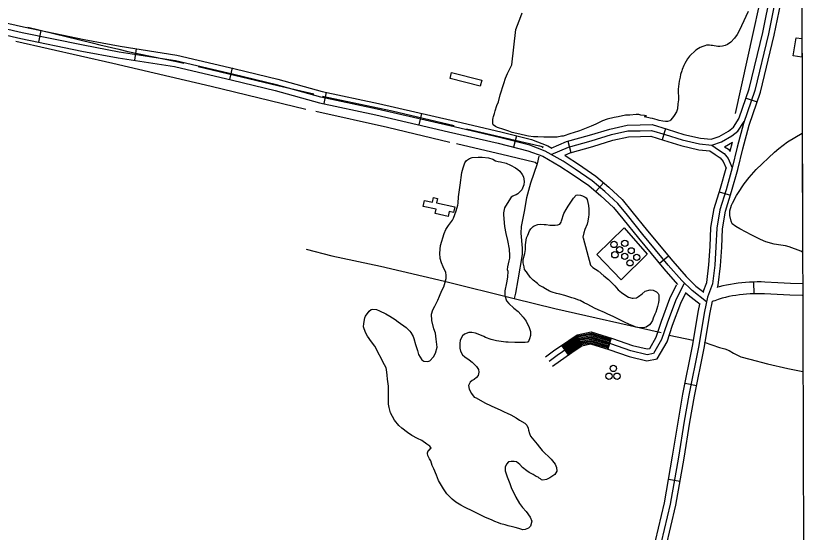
# Model space of a CAD drawing. Extents: x 3355724 to 3393621, y 594744 to 620174.
# Drawn here: x 3389424 to 3391453, y 602617 to 603944 of the extents above; entities that cross this region are included whole.
import ezdxf

# ---------------------------------------------------------------- set-up
doc = ezdxf.new("R2010")
doc.units = 0
for name, color, linetype in [('V-BLDG-OTLN', 7, 'Continuous'), ('V-DOMW-TANK', 7, 'Continuous'), ('V-GRID-FRAM', 7, 'Continuous'), ('V-ROAD-CNTR', 7, 'Continuous'), ('V-SITE-OTLN', 7, 'Continuous'), ('V-SITE-VEGE', 7, 'Continuous'), ('V-TOPO-SHOR', 7, 'Continuous')]:
    doc.layers.add(name, color=color, linetype=linetype)

msp = doc.modelspace()

# ---------------------------------------------------------------- linework, layer by layer
at = {"layer": 'V-BLDG-OTLN'}
for p, q in [((3391419, 603841.8), (3391427.1, 603888.2)), ((3391427.1, 603888.2), (3391441.5, 603885.8)), ((3391441.5, 603885.8), (3391441.6, 603841.2)), ((3391441.1, 603838.1), (3391419, 603841.8)), ((3391441.6, 603841.2), (3391441.1, 603838.1))]:
    msp.add_line(p, q, dxfattribs=at)
for points in [[(3390542.5, 603798.4), (3390619.9, 603779.2), (3390616, 603763.9), (3390538.7, 603783.1)], [(3390503, 603447.6), (3390469.4, 603454.8), (3390472.7, 603470.2), (3390493.8, 603465.7), (3390496.3, 603477.1), (3390506.1, 603475), (3390503.6, 603463.6), (3390550.5, 603453.6), (3390547.5, 603439.4), (3390536.6, 603441.7), (3390533.9, 603429), (3390500.5, 603436.1)]]:
    msp.add_lwpolyline(points, close=True, dxfattribs=at)
at = {"layer": 'V-DOMW-TANK'}
for centre, radius in [((3390959.5, 603356.8), 8.11), ((3390987.1, 603359.8), 8.11), ((3390961.6, 603330.3), 8.11), ((3390973.7, 603343.3), 8.11), ((3390987.1, 603326.4), 7.81), ((3391003.7, 603340.7), 7.81), ((3391017.9, 603323.8), 7.81), ((3391000.4, 603309.5), 7.81), ((3390957.6, 603038.3), 8.11), ((3390946.4, 603018.4), 8.11), ((3390967.1, 603018.4), 8.11)]:
    msp.add_circle(centre, radius, dxfattribs=at)
at = {"layer": 'V-GRID-FRAM'}
msp.add_lwpolyline([(3359807.6, 618312.1), (3391397.2, 618394.8), (3391452.7, 600211.2), (3359847.2, 600128.5), (3359807.6, 618312.1)], dxfattribs=at)
at = {"layer": 'V-ROAD-CNTR'}
for p, q in [((3389488.2, 603906.4), (3389482.1, 603877)), ((3389732.9, 603859.6), (3389728.3, 603830)), ((3389979, 603810.3), (3389972.2, 603781.1)), ((3390220.9, 603748.1), (3390214.5, 603718.7)), ((3391298.3, 603732.9), (3391326.6, 603723.1)), ((3390465, 603693.5), (3390458.3, 603664.2)), ((3390708.7, 603636.2), (3390701.3, 603607.1)), ((3391091.8, 603654.6), (3391082.9, 603625.9)), ((3390840.5, 603621.9), (3390848.5, 603593)), ((3390932.5, 603515.5), (3390913, 603492.7)), ((3391229.6, 603492.1), (3391258.3, 603483.4)), ((3391099.4, 603326.7), (3391076.2, 603307.6)), ((3391318.9, 603230.2), (3391318.3, 603260.2)), ((3390951.9, 603116.7), (3390943.3, 603088)), ((3390824.6, 603097.5), (3390841.7, 603072.9)), ((3391142, 603000.3), (3391171.4, 602994.4)), ((3391099.6, 602753.5), (3391129.2, 602748.4))]:
    msp.add_line(p, q, dxfattribs=at)
for points in [[(3391437.6, 604334.1), (3391437.1, 604328.2), (3391424, 604244.8), (3391401.5, 604133.2), (3391376.8, 604001.3), (3391355.6, 603897.9), (3391320.9, 603752.6), (3391291.6, 603667.3), (3391275.5, 603606.5), (3391262.8, 603553.4), (3391246.9, 603497.3), (3391231.2, 603445.6), (3391223.2, 603398.9), (3391221, 603350.5), (3391218.1, 603303.4), (3391212.4, 603255.8), (3391199.1, 603221.8), (3391191.4, 603184.8), (3391176, 603092.9), (3391151.1, 602969.8), (3391139.4, 602902.5), (3391124.6, 602810.1), (3391103.8, 602689.7), (3391065.1, 602526.4)], [(3391280.8, 603682), (3391306.5, 603756.8), (3391341, 603901.1), (3391362.1, 604004.2), (3391386.8, 604136.1), (3391409.2, 604247.4), (3391418, 604303.6)], [(3391224.7, 603246), (3391227.1, 603252.1), (3391233.1, 603302), (3391235.9, 603349.8), (3391238.1, 603397.3), (3391245.8, 603442.2), (3391261.3, 603493.1), (3391277.3, 603549.6), (3391290.1, 603602.9), (3391306, 603663), (3391335.3, 603748.4), (3391370.3, 603894.6), (3391391.5, 603998.4), (3391416.3, 604130.4), (3391437.9, 604238.1)], [(3388221.2, 604196.4), (3388313.2, 604178.4), (3388413.7, 604153.7), (3388519.4, 604133.2), (3388572.1, 604123.4), (3388652.8, 604099.7), (3388829.5, 604052.7), (3389065.7, 604001), (3389273.5, 603954.5), (3389443.5, 603915.7), (3389599.5, 603883.3), (3389691.4, 603866), (3389836.9, 603843.5), (3389986.9, 603808.5), (3390096.8, 603781.2), (3390210.5, 603750.3), (3390354.5, 603719.1), (3390541, 603675.9), (3390669.1, 603646.1), (3390747.7, 603626.3), (3390789.2, 603610.5), (3390799.6, 603604.6)], [(3389266.9, 603925.3), (3389437.1, 603886.4), (3389593.7, 603853.9), (3389686.4, 603836.5), (3389831.2, 603814), (3389979.9, 603779.3), (3390089.3, 603752.2), (3390203.4, 603721.1), (3390347.9, 603689.8), (3390534.2, 603646.6), (3390662.1, 603616.9), (3390738.6, 603597.7), (3390776.4, 603583.3), (3390820.7, 603558.3), (3390851.6, 603537.9), (3390894.6, 603508.4), (3390926, 603481.5), (3390958.4, 603451.8), (3390982.2, 603422.5), (3391022.1, 603373.3), (3391087.2, 603294.3), (3391122.2, 603254.2)], [(3391196.6, 603209.7), (3391159.8, 603238.3), (3391133.7, 603263.9), (3391098.6, 603304), (3391033.7, 603382.7), (3390993.8, 603431.9), (3390969.4, 603462.1), (3390936, 603492.8), (3390903.7, 603520.4), (3390860, 603550.4), (3390828.5, 603571.1), (3390782.8, 603596.9), (3390743.2, 603612), (3390665.6, 603631.5), (3390537.6, 603661.3), (3390351.2, 603704.4), (3390206.9, 603735.7), (3390093, 603766.7), (3389983.4, 603793.9), (3389834, 603828.8), (3389688.9, 603851.3), (3389596.6, 603868.6), (3389440.3, 603901), (3389270.2, 603939.9)], [(3390798, 603604.2), (3390837.2, 603621), (3390896.5, 603637.4), (3390949, 603653.5), (3390993.3, 603663.8), (3391026.3, 603664.1), (3391057.7, 603665.2), (3391095.6, 603653.4), (3391138.6, 603639.8), (3391181.6, 603630), (3391208.5, 603627.6), (3391229.1, 603634.4), (3391253.4, 603648.2), (3391266.3, 603658.3), (3391280.9, 603681)], [(3390798.4, 603588.1), (3390842.2, 603606.8), (3390900.7, 603623), (3390952.9, 603639), (3390995.1, 603648.8), (3391026.7, 603649.1), (3391055.6, 603650.1), (3391091.1, 603639.1), (3391134.7, 603625.3), (3391179.2, 603615.1), (3391210.3, 603612.4), (3391235.2, 603620.6), (3391261.8, 603635.7), (3391277.6, 603648), (3391293.5, 603672.9)], [(3390832.8, 603586.5), (3390847.1, 603592.6), (3390904.9, 603608.6), (3390956.8, 603624.5), (3390996.9, 603633.8), (3391027, 603634.1), (3391053.6, 603635), (3391086.6, 603624.8), (3391130.7, 603610.8), (3391176.9, 603600.2), (3391205, 603597.8)], [(3391243.4, 603608), (3391263.4, 603619.4)], [(3391257.5, 603595.7), (3391261, 603610.2), (3391263.4, 603619.4)], [(3391205, 603597.8), (3391218.9, 603587.9), (3391232.1, 603579.7), (3391239.3, 603569.8), (3391247, 603552.9)], [(3391210.3, 603612.4), (3391227.3, 603600.4), (3391242.5, 603590.9), (3391252.3, 603577.4), (3391263, 603554.1)], [(3391243.4, 603608), (3391252.9, 603602.1), (3391257.5, 603595.7)], [(3390833.1, 603585.7), (3390836.4, 603583.9), (3390868.3, 603562.8), (3390912.9, 603532.3), (3390946, 603504), (3390980.3, 603472.4), (3391005.5, 603441.4), (3391045.3, 603392.2), (3391110, 603313.7), (3391144.6, 603274.2), (3391169.7, 603249.6), (3391189.7, 603234.1)], [(3391188.3, 603235.3), (3391197.8, 603259.5), (3391203.2, 603304.7), (3391206, 603351.3), (3391208.2, 603400.5), (3391216.6, 603449.1), (3391232.5, 603501.5), (3391247, 603552.9)], [(3390783.7, 603068), (3390804.4, 603083.5), (3390843.2, 603110.4), (3390865, 603124.9), (3390900.6, 603132.1), (3390955.7, 603115.6), (3391007.1, 603097.6), (3391044.4, 603088.4), (3391051.3, 603089.8), (3391068, 603118.7), (3391081.4, 603159.5), (3391103.1, 603217.8), (3391120.2, 603252.9)], [(3391138.3, 603255.7), (3391116.9, 603211.9), (3391095.5, 603154.5), (3391081.7, 603112.5), (3391060.9, 603076.4), (3391044.1, 603073), (3391002.9, 603083.2), (3390951.1, 603101.3), (3390899.9, 603116.7), (3390870.9, 603110.7), (3390851.6, 603098), (3390813.2, 603071.3), (3390792.6, 603056)], [(3391444.1, 603255.3), (3391412.4, 603256.6), (3391379.7, 603258.2), (3391346.7, 603260.1), (3391336.8, 603260.4), (3391327, 603260.4), (3391317.1, 603260.2), (3391307.2, 603259.8), (3391297.3, 603259.1), (3391287.5, 603258.2), (3391277.7, 603257.1), (3391267.9, 603255.7), (3391258.2, 603254.1), (3391248.5, 603252.2), (3391238.8, 603250.2), (3391229.2, 603247.8), (3391225, 603246.7)], [(3390801.6, 603043.9), (3390822, 603059.1), (3390860.1, 603085.6), (3390876.8, 603096.6), (3390899.2, 603101.2), (3390946.4, 603087.1), (3390998.6, 603068.9), (3391043.7, 603057.6), (3391070.5, 603063), (3391095.5, 603106.4), (3391109.7, 603149.5), (3391130.7, 603206), (3391143.7, 603232.5)], [(3391143.3, 603233.4), (3391149.9, 603227), (3391180.2, 603203.4)], [(3391442.8, 603225.3), (3391411, 603226.6), (3391378.1, 603228.3), (3391345.5, 603230.1), (3391336.3, 603230.4), (3391327.2, 603230.4), (3391318, 603230.2), (3391308.9, 603229.8), (3391299.7, 603229.2), (3391290.6, 603228.4), (3391281.5, 603227.3), (3391272.5, 603226), (3391263.4, 603224.5), (3391254.4, 603222.8), (3391245.5, 603220.9), (3391236.6, 603218.8), (3391228.9, 603216.7), (3391226.6, 603215.6), (3391222.6, 603213.9), (3391218.4, 603212.4), (3391214.2, 603211.2), (3391211.5, 603210.6)], [(3390955.4, 601961.9), (3390952.3, 601986.8), (3390952.9, 602024.4), (3390977.7, 602087.6), (3390996.6, 602161.8), (3391008.6, 602228.7), (3391027.5, 602326), (3391079.6, 602522.8), (3391118.5, 602686.7), (3391139.4, 602807.6), (3391154.2, 602900.1), (3391165.9, 602967.1), (3391190.7, 603090.2), (3391206.1, 603182), (3391212.1, 603210.9)], [(3391007, 602365.6), (3391050.5, 602530.1), (3391089.1, 602692.7), (3391109.8, 602812.6), (3391124.6, 602905), (3391136.4, 602972.6), (3391161.2, 603095.6), (3391176.6, 603187.5), (3391179.9, 603203.4)], [(3390826.3, 603095), (3390844.9, 603107.9), (3390866.2, 603122), (3390900.4, 603129), (3390951.1, 603113.8)], [(3390828.1, 603092.6), (3390846.6, 603105.4), (3390867.4, 603119.2), (3390900.3, 603126), (3390950.2, 603111)], [(3390829.8, 603090.1), (3390848.3, 603103), (3390868.6, 603116.4), (3390900.1, 603122.9), (3390949.4, 603108.1)], [(3390831.5, 603087.6), (3390850, 603100.5), (3390869.7, 603113.6), (3390900, 603119.8), (3390948.5, 603105.2)], [(3390833.2, 603085.2), (3390851.6, 603098), (3390870.9, 603110.7), (3390899.9, 603116.7), (3390947.6, 603102.4)], [(3390834.9, 603082.7), (3390853.3, 603095.5), (3390872.1, 603107.9), (3390899.7, 603113.6), (3390946.8, 603099.5)], [(3390836.6, 603080.2), (3390855, 603093), (3390873.2, 603105.1), (3390899.6, 603110.5), (3390945.9, 603096.6)], [(3390838.3, 603077.8), (3390856.7, 603090.5), (3390874.4, 603102.3), (3390899.5, 603107.4), (3390945, 603093.7)], [(3390840, 603075.3), (3390858.4, 603088.1), (3390875.6, 603099.5), (3390899.3, 603104.3), (3390944.2, 603090.9)]]:
    msp.add_lwpolyline(points, dxfattribs=at)
at = {"layer": 'V-SITE-OTLN'}
msp.add_lwpolyline([(3391044.8, 603331.8), (3390977.5, 603266.2), (3390915.4, 603330.7), (3390985.4, 603399.8)], close=True, dxfattribs=at)
at = {"layer": 'V-SITE-VEGE'}
for p, q in [((3391404.9, 603620.5), (3391442.2, 603642.8)), ((3391442.2, 603642.8), (3391443.2, 603337.4)), ((3391382.2, 603603.3), (3391404.9, 603620.5)), ((3391371.2, 603594.4), (3391382.2, 603603.3)), ((3391324.4, 603549.4), (3391371.2, 603594.4)), ((3391306.3, 603528.7), (3391324.4, 603549.4)), ((3391293.6, 603512.7), (3391306.3, 603528.7)), ((3391276.9, 603487.4), (3391293.6, 603512.7)), ((3391263.5, 603462.8), (3391274.1, 603482.7)), ((3391274.1, 603482.7), (3391276.9, 603487.4)), ((3391256.8, 603443.2), (3391261.4, 603458.1)), ((3391261.4, 603458.1), (3391263.5, 603462.8)), ((3391256.5, 603431.4), (3391256.8, 603443.2)), ((3391260.1, 603416.5), (3391256.5, 603431.4)), ((3391263, 603409.8), (3391260.1, 603416.5)), ((3391272.2, 603403.4), (3391263, 603409.8)), ((3391282.2, 603397.4), (3391272.2, 603403.4)), ((3391299, 603388.5), (3391282.2, 603397.4)), ((3391311.4, 603381.5), (3391299, 603388.5)), ((3391335.3, 603369.4), (3391311.4, 603381.5)), ((3391348.8, 603363.8), (3391335.3, 603369.4)), ((3391370.9, 603357.5), (3391348.8, 603363.8)), ((3391388, 603355.4), (3391370.9, 603357.5)), ((3391399.7, 603353.6), (3391388, 603355.4)), ((3391409.4, 603350.8), (3391399.7, 603353.6)), ((3391439.3, 603339.5), (3391409.4, 603350.8)), ((3391443.2, 603337.4), (3391439.3, 603339.5))]:
    msp.add_line(p, q, dxfattribs=at)
for points in [[(3390813.3, 603632.8), (3390805.1, 603632.4), (3390790.2, 603632.7), (3390779.5, 603632.7), (3390763.5, 603633), (3390752.8, 603633.6), (3390739.6, 603635.4), (3390735.7, 603636.1), (3390717.9, 603639.9), (3390698.3, 603644.9), (3390689.8, 603648), (3390676.2, 603651.9), (3390660.6, 603657.5), (3390655.2, 603660), (3390649.5, 603664.3), (3390648.1, 603667.8), (3390648.1, 603678.1), (3390649.1, 603682.4), (3390649.8, 603686), (3390652.6, 603693.4), (3390654.4, 603700.6), (3390658.6, 603713.7), (3390662.5, 603723.7), (3390667.4, 603741.5), (3390676.2, 603770.7), (3390680.8, 603783.9), (3390685.7, 603796), (3390696.7, 603818.5), (3390707.8, 603909.2), (3390720.5, 603942.3), (3390723.7, 603951.6)], [(3391303.9, 603955.6), (3391286.9, 603918.2), (3391280.9, 603906.1), (3391275.3, 603896.1), (3391268.5, 603887.2), (3391259.3, 603876.8), (3391250.4, 603870.8), (3391244.4, 603867.9), (3391237.6, 603866.5), (3391231.2, 603865.7), (3391226.3, 603865.7), (3391212, 603867.8), (3391208.5, 603867.8), (3391204.5, 603868.8), (3391197.1, 603868.8), (3391192.5, 603867.4), (3391187.5, 603865.2), (3391180.4, 603862.7), (3391176.5, 603860.2), (3391169.4, 603855.9), (3391164.8, 603852), (3391157.3, 603844.9), (3391153.4, 603840.6), (3391147.7, 603833.4), (3391141.4, 603821.7), (3391138.2, 603816.3), (3391134.7, 603806.7), (3391133.3, 603803.1), (3391130.4, 603793.2), (3391129.4, 603786.4), (3391126.9, 603776.8), (3391125.9, 603769.3), (3391124.5, 603756.2), (3391124.6, 603728.8), (3391123.6, 603718.1), (3391122.2, 603705.6), (3391119.7, 603697.8), (3391114.1, 603688.2), (3391109.5, 603682.5), (3391104.8, 603676.4), (3391102.4, 603674.3), (3391097, 603672.8), (3391091.3, 603672.8), (3391084.6, 603673.5), (3391075.3, 603675.2), (3391070, 603676.7), (3391058.2, 603680.2), (3391051.8, 603681.2), (3391037.9, 603684.7), (3391042.9, 603687.2), (3391037.9, 603688.3), (3391028, 603689.3), (3391023.3, 603690.4), (3391016.2, 603690.4), (3391000.2, 603689.2), (3390988.5, 603688.8), (3390970.3, 603685.2), (3390960, 603683.1), (3390941.9, 603678.4), (3390930.2, 603674.4), (3390913.1, 603666.2), (3390901.1, 603660.8), (3390884, 603653.6), (3390870.9, 603649), (3390854.9, 603643.6), (3390848.8, 603641.8), (3390828.9, 603635.3), (3390824.7, 603634.9), (3390813.3, 603632.8)], [(3390370.5, 603047.5), (3390345.4, 603095.8), (3390336.9, 603106.5), (3390326.5, 603121), (3390321.5, 603130.6), (3390316.4, 603145.2), (3390317.1, 603154.1), (3390319.9, 603168.3), (3390321.3, 603172.3), (3390330.9, 603185.8), (3390335.9, 603190.1), (3390340.1, 603190.5), (3390349.7, 603190.1), (3390357.2, 603186.6), (3390373.6, 603178.5), (3390384, 603172.5), (3390397.9, 603164), (3390405.3, 603157.9), (3390425.7, 603143.1), (3390435.7, 603133.9), (3390437.8, 603130.3), (3390443.5, 603120.4), (3390445.3, 603115.4), (3390450, 603099.4), (3390454.7, 603084.8), (3390457.6, 603074.2), (3390465.8, 603060.7), (3390471.1, 603057.1), (3390481.5, 603056.1), (3390486.8, 603057.5), (3390496, 603067.9), (3390501.3, 603077.5), (3390505.5, 603092.8), (3390503.3, 603113.1), (3390501.1, 603128.7), (3390497.2, 603140.1), (3390491.4, 603161.8), (3390490.7, 603178.1), (3390494.2, 603188.5), (3390499.1, 603198.1), (3390507.6, 603214.1), (3390511.5, 603224.1), (3390517.5, 603238.7), (3390522.4, 603248.3), (3390528.4, 603269), (3390528.4, 603278.2), (3390527.3, 603285), (3390521.2, 603299.2), (3390516.9, 603309.9), (3390513.3, 603321.2), (3390512.6, 603334.4), (3390514.3, 603354), (3390523.1, 603384.6), (3390527.7, 603394.9), (3390534.7, 603405.3), (3390539.7, 603412), (3390545, 603419.5), (3390547.5, 603424.2), (3390551, 603434.1), (3390554.5, 603443), (3390558.4, 603457.6), (3390559.5, 603463.3), (3390560.5, 603479), (3390564.3, 603509.6), (3390568.8, 603542), (3390572, 603553.4), (3390576.9, 603566.9), (3390580.8, 603572.6), (3390588.3, 603577.6), (3390595, 603580.1), (3390610.7, 603581.2), (3390621, 603581.3), (3390637.4, 603579.2), (3390648.4, 603575.7), (3390654.8, 603572.1), (3390662.3, 603569.7), (3390668.3, 603569.3), (3390682.9, 603565.5), (3390693.3, 603560.9), (3390706.5, 603553.4), (3390712.9, 603549.2), (3390717.9, 603545), (3390723.6, 603536.8), (3390726.8, 603530.7), (3390729, 603518.7), (3390727.9, 603509.8), (3390722.6, 603497.6), (3390718, 603491.9), (3390712.4, 603486.9), (3390708.5, 603484.4), (3390703.5, 603483), (3390699.6, 603481.2), (3390695.3, 603478.4), (3390693.5, 603475.9), (3390691.1, 603471.6), (3390685, 603462.3), (3390678.3, 603450.9), (3390675.9, 603438.4), (3390675.9, 603433.1), (3390678.5, 603402.9), (3390681.7, 603385.1)], [(3390880.6, 603374), (3390899, 603303.6), (3390905.4, 603298), (3390919, 603289.1), (3390933.6, 603276.3), (3390945.4, 603266.8), (3390955.4, 603256.8), (3390961.4, 603250.5), (3390970.4, 603240.2), (3390978.2, 603233.8), (3390989.6, 603225.3), (3390996.8, 603221.4), (3391005.7, 603218.9), (3391008.5, 603219), (3391017, 603219.7), (3391022.4, 603222.9), (3391031.6, 603230.1), (3391039.4, 603236.5), (3391052.5, 603240.1), (3391059.7, 603239), (3391068.2, 603235.2), (3391072.9, 603230.5), (3391074.6, 603227.7), (3391074.7, 603219.9), (3391074.3, 603213.5), (3391073.6, 603207.4), (3391070.8, 603197.8), (3391069.4, 603191.4), (3391067, 603183.2), (3391064.1, 603177.9), (3391060.3, 603167.5), (3391057.8, 603161.5), (3391054.2, 603154.7), (3391050.7, 603150.4), (3391041.8, 603144.4), (3391035.1, 603142.9), (3391026.2, 603142.9), (3391020.5, 603143.2), (3391015.5, 603144.3), (3391010.2, 603146.7), (3390997.3, 603152.4), (3390988.1, 603156.3), (3390977.4, 603161.2), (3390957.1, 603171.5), (3390943.5, 603177.8), (3390935, 603182.4), (3390919, 603188.8), (3390909, 603193.4), (3390892.2, 603202.2), (3390883, 603206.8), (3390872.6, 603212.5), (3390869.4, 603213.9), (3390858.4, 603217.8), (3390850.9, 603219.9), (3390840.9, 603223.4), (3390833.1, 603225.9), (3390820.3, 603229.4), (3390812.1, 603231.1), (3390800.3, 603234.6), (3390793.6, 603237.1), (3390783.2, 603243.1), (3390776.8, 603247.4), (3390768.3, 603251.6), (3390763.3, 603256.2), (3390752.2, 603264.7), (3390744, 603272.9), (3390736.9, 603284.2), (3390735.1, 603286.7), (3390729.7, 603292.8), (3390729, 603299.5), (3390726.5, 603309.5), (3390726.4, 603318.4), (3390730.3, 603334), (3390732.4, 603343.6), (3390732.4, 603355.7), (3390732.7, 603362.1), (3390735.1, 603373.5), (3390738.3, 603381), (3390742.6, 603392.1), (3390746.1, 603397.4), (3390751.8, 603403.1), (3390754.2, 603404.5), (3390763.8, 603408.1), (3390771.3, 603408.9), (3390779.9, 603408.2), (3390785.2, 603408.2), (3390794.4, 603406.8), (3390800.5, 603406.1), (3390808.3, 603406.1), (3390815.1, 603406.9), (3390820.4, 603409), (3390823.6, 603414.4), (3390825, 603417.6), (3390831, 603436.1), (3390836.6, 603447.1), (3390841.6, 603455.3), (3390855.4, 603476), (3390862.5, 603483.5), (3390866.8, 603484.6), (3390873.5, 603483.6), (3390878.2, 603482.1)], [(3390878.2, 603482.1), (3390885.3, 603478.6), (3390887.8, 603476.5), (3390890.3, 603472.6), (3390893.9, 603457.3), (3390895, 603447.7), (3390895, 603433.1), (3390894.3, 603427.8), (3390892.6, 603417.1), (3390890.1, 603409.3), (3390884.5, 603395.4), (3390881.7, 603386.5), (3390879.6, 603375.8), (3390880.6, 603374)], [(3390681.7, 603385.1), (3390686.4, 603367), (3390690.4, 603344.6), (3390690.8, 603328.9), (3390690.8, 603321.4), (3390689.4, 603314.7), (3390688, 603307.2), (3390685.9, 603299), (3390684.9, 603292.6), (3390686.7, 603288.3), (3390686, 603272.7), (3390683.6, 603258.1), (3390679.4, 603237.5), (3390679.1, 603225.7), (3390683.7, 603211.9), (3390689.8, 603205.1), (3390702.6, 603193.4), (3390713.3, 603184.9), (3390725.8, 603170), (3390733.7, 603159.4), (3390741.2, 603143.4), (3390745.2, 603133.1), (3390744.8, 603123.1), (3390742.4, 603114.2), (3390738.9, 603106), (3390736.7, 603105.7), (3390731.4, 603105.3), (3390705.1, 603105.2), (3390687.6, 603105.5), (3390681.9, 603105.8), (3390657.4, 603109.3), (3390644.2, 603112.8), (3390629.6, 603117.8), (3390625, 603120.2), (3390610.4, 603126.2), (3390603.9, 603128.7), (3390594.7, 603130.5), (3390586.9, 603130.4), (3390575.9, 603126.1), (3390570.5, 603121.8), (3390564.2, 603110.8), (3390563.8, 603102.2), (3390563.9, 603090.2), (3390565.3, 603083), (3390570.3, 603073.5), (3390576.4, 603068.5), (3390587.8, 603060.3), (3390595.7, 603054.3), (3390606.7, 603043.3), (3390611.4, 603035.2), (3390612.8, 603028.4), (3390610.3, 603020.2), (3390606.8, 603015.2), (3390600.8, 603010.2), (3390595.1, 603007), (3390589.8, 603003.4), (3390585.5, 602994.5), (3390587.3, 602985.3), (3390593.8, 602974.3), (3390600.2, 602964.3), (3390605.2, 602962.9), (3390628, 602949.8), (3390644, 602942.4), (3390653.7, 602937.8), (3390667.6, 602931.8), (3390677.2, 602927.2), (3390685.4, 602923), (3390694.3, 602918.7), (3390708.2, 602911), (3390716.7, 602905.3), (3390730.3, 602897.5), (3390735.6, 602892.2)], [(3390735.6, 602892.2), (3390738.9, 602884.4), (3390739.9, 602879.4), (3390742.5, 602871.2), (3390745.3, 602864.1), (3390762.5, 602843.5), (3390768.2, 602835.7), (3390775.3, 602827.2), (3390797.8, 602804.9), (3390808.2, 602792.5), (3390812.1, 602783.6), (3390812.5, 602774), (3390807.5, 602766.1), (3390794.4, 602756.8), (3390785.9, 602753.3), (3390776.6, 602751.1), (3390773.1, 602752.2), (3390770.6, 602754.3), (3390767.7, 602756.1), (3390764.5, 602758.5), (3390759.2, 602761), (3390751.7, 602765.6), (3390741.4, 602771.3), (3390735.7, 602774.8), (3390724.6, 602784), (3390717.5, 602791.1), (3390708.9, 602798.6), (3390703.2, 602799.6), (3390695.4, 602799.6), (3390688.6, 602798.5), (3390683.3, 602792.4), (3390679.8, 602784.9), (3390680.2, 602775.3), (3390684.8, 602760.1), (3390688.4, 602750.8), (3390692.4, 602742.3), (3390696, 602729.8), (3390700.3, 602721.7), (3390707.1, 602707.5), (3390716.7, 602691.1), (3390724.2, 602680.8), (3390733.9, 602670.6), (3390744.6, 602656), (3390748.2, 602645.7), (3390744.7, 602632.9), (3390739.7, 602628.2), (3390731.5, 602624.7), (3390725.1, 602623.6), (3390717.6, 602626), (3390715.1, 602627.1), (3390705.9, 602629.6), (3390698.8, 602631), (3390687.4, 602634.1), (3390679.9, 602636.6), (3390668.5, 602639), (3390663.2, 602641.2), (3390653.5, 602645.4), (3390644.6, 602649.6), (3390629.3, 602655.6), (3390617.9, 602660.9), (3390599, 602670.5), (3390575.5, 602682.1), (3390566.2, 602687.1), (3390553.8, 602694.5), (3390544.1, 602702), (3390530.2, 602716.1), (3390521.6, 602728.6), (3390508.8, 602750.6), (3390503.4, 602763.7), (3390497.3, 602780.4), (3390493, 602789.3), (3390489, 602801), (3390486.2, 602806.4), (3390481.9, 602814.9), (3390480.8, 602819.5), (3390480.8, 602821.6), (3390482.6, 602826.3), (3390484, 602827.7), (3390487.5, 602831.6), (3390490, 602833.8), (3390486.8, 602838.4), (3390479.3, 602843.7), (3390465.7, 602852.9), (3390455.1, 602858.2), (3390440.1, 602866.3), (3390429.4, 602873.8), (3390414.8, 602885.1), (3390407.3, 602891.8), (3390396.2, 602905.7), (3390385.5, 602924.5), (3390381.9, 602938), (3390380.8, 602946.5), (3390380.4, 602957.6), (3390380.4, 602966.1), (3390380.7, 602981.8), (3390380.3, 602992.8), (3390377.7, 603010.6), (3390377, 603020.9), (3390375.5, 603035.5), (3390374.4, 603039.7), (3390370.5, 603047.5)]]:
    msp.add_lwpolyline(points, dxfattribs=at)
at = {"layer": 'V-TOPO-SHOR'}
for p, q in [((3390766.8, 603583.5), (3390761.9, 603564.4)), ((3391101.2, 603123.9), (3391162.8, 603111))]:
    msp.add_line(p, q, dxfattribs=at)
for points in [[(3391271.2, 603693.3), (3391378.4, 604178.6), (3391394.1, 604283.9)], [(3389454.5, 603915), (3389620.3, 603875.2), (3389639.4, 603869.5), (3389688.6, 603858.8), (3389711.8, 603852.4), (3389831.9, 603828.1), (3389855.2, 603823.1)], [(3389424, 603879), (3389673.2, 603822.7), (3389925.1, 603763.6), (3390168, 603704.6)], [(3389892, 603814.5), (3390096.1, 603765.5), (3390188.9, 603744.1)], [(3390210.7, 603737.7), (3390389.6, 603699.8), (3390549.3, 603662.1)], [(3390194, 603699.6), (3390377.6, 603658.2), (3390538, 603619.8)], [(3390580.7, 603653.6), (3390768.4, 603610.2), (3390777.3, 603607.4), (3390775.2, 603605.3)], [(3390555.1, 603616.2), (3390689.5, 603584.2), (3390757.1, 603568.6), (3390761.9, 603564.4), (3390745, 603514), (3390734.4, 603476.4), (3390728.6, 603441.6), (3390720.7, 603403.4), (3390720.5, 603385.6), (3390723.6, 603347.2), (3390723.5, 603330.8), (3390712.6, 603265.9)], [(3390169.3, 603345.1), (3390235.1, 603327.3), (3390359.7, 603300.7), (3390524.5, 603262.5), (3390702.7, 603217.9), (3390807.7, 603192.2), (3391080.4, 603130.8)], [(3390712.6, 603265.9), (3390706.5, 603231.5), (3390702.7, 603217.9)], [(3391191.2, 603105.6), (3391230, 603092.5), (3391243.9, 603088.4), (3391254.9, 603084.3), (3391266, 603077.4), (3391284.7, 603067.8), (3391308.3, 603061.7), (3391353.3, 603050), (3391405.2, 603038.5), (3391444.1, 603030.2)]]:
    msp.add_lwpolyline(points, dxfattribs=at)

doc.saveas('drawing.dxf')
